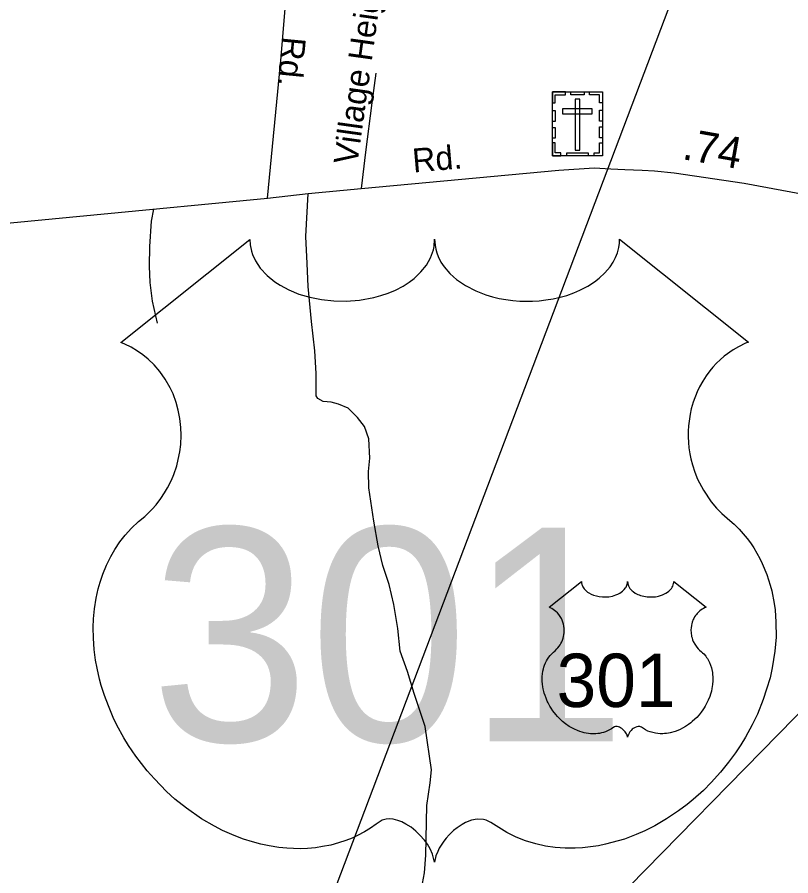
# Model space of a CAD drawing. Extents: x 2220236 to 2384410, y 720751 to 894131.
# Drawn here: x 2369349 to 2372430, y 852568 to 855986 of the extents above; entities that cross this region are included whole.
import ezdxf

# ---------------------------------------------------------------- set-up
doc = ezdxf.new("R2010")
doc.units = 0
doc.layers.add('Default', color=7, linetype='Continuous')

msp = doc.modelspace()

# ---------------------------------------------------------------- linework, layer by layer
at = {"layer": 'Default'}
for p, q in [((2369473, 849503.2), (2376054.5, 866870.1)), ((2369761, 854690.8), (2370275.4, 855100.6)), ((2370275.4, 855100.6), (2370276.7, 855079.2)), ((2371009.3, 855073.2), (2371011.5, 855101.6)), ((2371011.5, 855101.6), (2371013.3, 855077.7)), ((2371744.7, 855068.9), (2371747.1, 855086.8)), ((2371747.1, 855086.8), (2371747.6, 855102.2)), ((2371747.6, 855102.2), (2372262, 854692.4)), ((2370276.7, 855079.2), (2370281.9, 855054)), ((2370281.9, 855054), (2370285.9, 855041)), ((2370995.5, 855028.5), (2371006.3, 855059.5)), ((2371006.3, 855059.5), (2371009.3, 855073.2)), ((2371013.3, 855077.7), (2371015.7, 855062.8)), ((2371015.7, 855062.8), (2371019.7, 855048.2)), ((2371019.7, 855048.2), (2371025.7, 855032.7)), ((2371731.5, 855028.8), (2371739.7, 855048.2)), ((2371739.7, 855048.2), (2371744.7, 855068.9)), ((2370285.9, 855041), (2370297.7, 855016)), ((2370297.7, 855016), (2370317.1, 854986.5)), ((2370978.5, 854998.7), (2370987.6, 855013.9)), ((2370987.6, 855013.9), (2370995.5, 855028.5)), ((2371025.7, 855032.7), (2371036.7, 855010.9)), ((2371722.6, 855010.3), (2371731.5, 855028.8)), ((2370317.1, 854986.5), (2370344.3, 854957.7)), ((2370956.8, 854971.6), (2370978.5, 854998.7)), ((2371036.7, 855010.9), (2371048.8, 854992.6)), ((2371048.8, 854992.6), (2371071.8, 854965.6)), ((2371688.9, 854967.7), (2371710.2, 854992.3)), ((2371710.2, 854992.3), (2371722.6, 855010.3)), ((2370344.3, 854957.7), (2370375, 854932.4)), ((2370910.1, 854931.5), (2370929.4, 854945.5)), ((2370929.4, 854945.5), (2370956.8, 854971.6)), ((2371071.8, 854965.6), (2371086, 854952.2)), ((2371086, 854952.2), (2371099.1, 854941.6)), ((2371647.6, 854931.8), (2371666.5, 854947)), ((2371666.5, 854947), (2371688.9, 854967.7)), ((2370375, 854932.4), (2370395.7, 854919.1)), ((2370395.7, 854919.1), (2370430.8, 854900.2)), ((2370854.9, 854899.3), (2370885.5, 854915.7)), ((2370885.5, 854915.7), (2370910.1, 854931.5)), ((2371099.1, 854941.6), (2371134, 854917.5)), ((2371134, 854917.5), (2371174.9, 854896.9)), ((2371589.9, 854899), (2371621.8, 854915.7)), ((2371621.8, 854915.7), (2371647.6, 854931.8)), ((2370430.8, 854900.2), (2370470.6, 854883.5)), ((2370470.6, 854883.5), (2370514.9, 854870.7)), ((2370769.8, 854870.4), (2370796.8, 854877.4)), ((2370796.8, 854877.4), (2370826.9, 854887.8)), ((2370826.9, 854887.8), (2370854.9, 854899.3)), ((2371174.9, 854896.9), (2371194.9, 854888.1)), ((2371194.9, 854888.1), (2371215.6, 854880.8)), ((2371215.6, 854880.8), (2371241.7, 854872.9)), ((2371506.3, 854870.1), (2371537.3, 854878.3)), ((2371537.3, 854878.3), (2371565.3, 854888.4)), ((2371565.3, 854888.4), (2371589.9, 854899)), ((2370514.9, 854870.7), (2370560.2, 854861.6)), ((2370560.2, 854861.6), (2370609.7, 854856.1)), ((2370609.7, 854856.1), (2370658.6, 854855.2)), ((2370658.6, 854855.2), (2370711.5, 854859.2)), ((2370711.5, 854859.2), (2370769.8, 854870.4)), ((2371241.7, 854872.9), (2371268.8, 854866.5)), ((2371268.8, 854866.5), (2371295.5, 854861.9)), ((2371295.5, 854861.9), (2371322.8, 854858)), ((2371322.8, 854858), (2371350.8, 854855.8)), ((2371350.8, 854855.8), (2371373.6, 854855.2)), ((2371373.6, 854855.2), (2371401.5, 854855.5)), ((2371401.5, 854855.5), (2371427.4, 854857.1)), ((2371427.4, 854857.1), (2371453.8, 854860.1)), ((2371453.8, 854860.1), (2371483, 854865)), ((2371483, 854865), (2371506.3, 854870.1)), ((2369776.9, 854684.4), (2369761, 854690.8)), ((2369802.1, 854671.9), (2369776.9, 854684.4)), ((2369828.2, 854656.1), (2369802.1, 854671.9)), ((2372221.9, 854674.1), (2372199.7, 854661)), ((2372249.9, 854687.8), (2372221.9, 854674.1)), ((2372262, 854692.4), (2372249.9, 854687.8)), ((2369849, 854641.2), (2369828.2, 854656.1)), ((2369870.9, 854624.2), (2369849, 854641.2)), ((2372199.7, 854661), (2372164.4, 854636.1)), ((2369893.7, 854601.4), (2369870.9, 854624.2)), ((2372134, 854608.1), (2372120, 854592.9)), ((2372149.2, 854622.4), (2372134, 854608.1)), ((2372164.4, 854636.1), (2372149.2, 854622.4)), ((2369916.3, 854575.9), (2369893.7, 854601.4)), ((2369938.2, 854544.6), (2369916.3, 854575.9)), ((2372107.7, 854578.6), (2372092.8, 854558)), ((2372120, 854592.9), (2372107.7, 854578.6)), ((2369957.9, 854510.8), (2369938.2, 854544.6)), ((2372079.4, 854537.3), (2372066.4, 854514.5)), ((2372092.8, 854558), (2372079.4, 854537.3)), ((2369969.7, 854485.9), (2369957.9, 854510.8)), ((2372066.4, 854514.5), (2372056.8, 854494.7)), ((2369982.4, 854451.9), (2369969.7, 854485.9)), ((2372056.8, 854494.7), (2372041, 854453.4)), ((2369990.5, 854422.1), (2369982.4, 854451.9)), ((2372041, 854453.4), (2372033.4, 854427.3)), ((2369997.1, 854388.1), (2369990.5, 854422.1)), ((2372028.5, 854405.1), (2372022.5, 854359.2)), ((2372033.4, 854427.3), (2372028.5, 854405.1)), ((2370001.1, 854352.5), (2369997.1, 854388.1)), ((2370002, 854322.1), (2370001.1, 854352.5)), ((2372022.5, 854359.2), (2372021, 854337.3)), ((2372021, 854337.3), (2372021, 854315.7)), ((2370000.5, 854285.3), (2370002, 854322.1)), ((2372021, 854315.7), (2372022.2, 854292.9)), ((2369996.5, 854255.8), (2370000.5, 854285.3)), ((2372022.2, 854292.9), (2372024.3, 854271)), ((2372024.3, 854271), (2372028.2, 854248.3)), ((2369990.5, 854224.5), (2369996.5, 854255.8)), ((2372028.2, 854248.3), (2372031.9, 854228.2)), ((2372031.9, 854228.2), (2372038.3, 854203.6)), ((2369972.7, 854165.6), (2369984.5, 854200.2)), ((2369984.5, 854200.2), (2369990.5, 854224.5)), ((2372038.3, 854203.6), (2372047.4, 854175)), ((2369963.3, 854143.1), (2369972.7, 854165.6)), ((2372047.4, 854175), (2372058.6, 854147.3)), ((2369947.6, 854113), (2369963.3, 854143.1)), ((2372058.6, 854147.3), (2372082.2, 854102.7)), ((2369920.9, 854069.8), (2369935.8, 854092.6)), ((2369935.8, 854092.6), (2369947.6, 854113)), ((2372082.2, 854102.7), (2372112.4, 854057.1)), ((2369902.2, 854045.2), (2369920.9, 854069.8)), ((2372112.4, 854057.1), (2372134, 854031.5)), ((2369856.9, 853998.4), (2369886.7, 854027.6)), ((2369886.7, 854027.6), (2369902.2, 854045.2)), ((2372134, 854031.5), (2372155.2, 854009.7)), ((2369831.9, 853978), (2369856.9, 853998.4)), ((2372155.2, 854009.7), (2372187, 853982.9)), ((2369804.5, 853951.9), (2369831.9, 853978)), ((2372187, 853982.9), (2372204.1, 853967.7)), ((2372204.1, 853967.7), (2372223.9, 853947.9)), ((2369758.2, 853897.5), (2369778.3, 853923.3)), ((2369778.3, 853923.3), (2369804.5, 853951.9)), ((2372223.9, 853947.9), (2372256.1, 853910.6)), ((2369737.9, 853867.1), (2369758.2, 853897.5)), ((2372256.1, 853910.6), (2372269.1, 853892.9)), ((2372269.1, 853892.9), (2372282.4, 853873.2)), ((2369721.6, 853838.8), (2369737.9, 853867.1)), ((2372282.4, 853873.2), (2372294.5, 853852.8)), ((2372294.5, 853852.8), (2372306.7, 853830.9)), ((2369704.6, 853804.8), (2369721.6, 853838.8)), ((2372306.7, 853830.9), (2372316.4, 853811.8)), ((2369690.2, 853769.2), (2369704.6, 853804.8)), ((2372316.4, 853811.8), (2372334.5, 853767.7)), ((2369679.2, 853737), (2369690.2, 853769.2)), ((2372334.5, 853767.7), (2372347.7, 853724.8)), ((2369671.8, 853710.6), (2369679.2, 853737)), ((2372347.7, 853724.8), (2372353.7, 853702.4)), ((2369663.6, 853673.8), (2369671.8, 853710.6)), ((2372353.7, 853702.4), (2372363.3, 853651.9)), ((2369656.7, 853630.9), (2369663.6, 853673.8)), ((2372363.3, 853651.9), (2372367, 853627)), ((2369652.8, 853590.5), (2369656.7, 853630.9)), ((2372367, 853627), (2372370.9, 853577.7)), ((2369651.7, 853555.8), (2369652.8, 853590.5)), ((2369652.3, 853514.2), (2369651.7, 853555.8)), ((2372370.9, 853577.7), (2372371.1, 853518.2)), ((2369655.5, 853468.9), (2369652.3, 853514.2)), ((2372371.1, 853518.2), (2372366.5, 853461.6)), ((2369661.3, 853426.1), (2369655.5, 853468.9)), ((2372366.5, 853461.6), (2372355.9, 853395.7)), ((2369667.2, 853394.8), (2369661.3, 853426.1)), ((2369676.9, 853350.7), (2369667.2, 853394.8)), ((2372355.9, 853395.7), (2372347.1, 853356.2)), ((2369683.8, 853325.5), (2369676.9, 853350.7)), ((2372347.1, 853356.2), (2372333.5, 853310.3)), ((2369696.5, 853285.9), (2369683.8, 853325.5)), ((2372333.5, 853310.3), (2372320.5, 853270.4)), ((2369711.9, 853244.3), (2369696.5, 853285.9)), ((2372320.5, 853270.4), (2372297, 853211.8)), ((2369731.3, 853198.7), (2369711.9, 853244.3)), ((2372297, 853211.8), (2372276.1, 853169.2)), ((2369746.3, 853167.4), (2369731.3, 853198.7)), ((2372276.1, 853169.2), (2372249.1, 853119.4)), ((2369773.7, 853117.6), (2369746.3, 853167.4)), ((2369792.4, 853086.6), (2369773.7, 853117.6)), ((2372249.1, 853119.4), (2372230.6, 853089.3)), ((2369821.2, 853044.3), (2369792.4, 853086.6)), ((2372230.6, 853089.3), (2372209, 853057.1)), ((2369866.3, 852986), (2369821.2, 853044.3)), ((2372209, 853057.1), (2372182, 853020)), ((2372182, 853020), (2372150.4, 852980.5)), ((2369895.1, 852953.4), (2369866.3, 852986)), ((2372150.4, 852980.5), (2372112.4, 852938.8)), ((2369944, 852903.6), (2369895.1, 852953.4)), ((2372112.4, 852938.8), (2372081.7, 852908.1)), ((2369977.2, 852873.5), (2369944, 852903.6)), ((2372081.7, 852908.1), (2372041.6, 852872.3)), ((2370022.6, 852836.7), (2369977.2, 852873.5)), ((2372041.6, 852872.3), (2372017.3, 852852.2)), ((2370082.8, 852795.1), (2370022.6, 852836.7)), ((2371982.7, 852826.1), (2371935.3, 852794.5)), ((2372017.3, 852852.2), (2371982.7, 852826.1)), ((2370134.1, 852765.6), (2370082.8, 852795.1)), ((2370819, 852793.9), (2370801.9, 852790)), ((2370831.5, 852794.2), (2370819, 852793.9)), ((2370846.7, 852792.9), (2370831.5, 852794.2)), ((2370865.2, 852788.4), (2370846.7, 852792.9)), ((2371181.4, 852793.9), (2371158.4, 852789)), ((2371206, 852792.6), (2371181.4, 852793.9)), ((2371216.4, 852789.9), (2371206, 852792.6)), ((2371935.3, 852794.5), (2371888.5, 852767.4)), ((2370166.6, 852748.9), (2370134.1, 852765.6)), ((2370756.6, 852758), (2370732.6, 852743.1)), ((2370778.6, 852773.2), (2370756.6, 852758)), ((2370801.9, 852790), (2370778.6, 852773.2)), ((2370880.4, 852782.6), (2370865.2, 852788.4)), ((2370896.9, 852774.1), (2370880.4, 852782.6)), ((2370917.6, 852761.6), (2370896.9, 852774.1)), ((2370937, 852745.8), (2370917.6, 852761.6)), ((2371101.4, 852759.5), (2371086.8, 852748)), ((2371120.4, 852772), (2371101.4, 852759.5)), ((2371134.7, 852779.6), (2371120.4, 852772)), ((2371158.4, 852789), (2371134.7, 852779.6)), ((2371234.7, 852780.2), (2371216.4, 852789.9)), ((2371298.4, 852740.1), (2371234.7, 852780.2)), ((2371888.5, 852767.4), (2371848.7, 852747)), ((2370213.4, 852728.5), (2370166.6, 852748.9)), ((2370250.8, 852714.2), (2370213.4, 852728.5)), ((2370704, 852727.9), (2370683.1, 852718.2)), ((2370732.6, 852743.1), (2370704, 852727.9)), ((2370953.1, 852730.3), (2370937, 852745.8)), ((2370971.1, 852709.7), (2370953.1, 852730.3)), ((2371069.2, 852731.2), (2371057, 852717.3)), ((2371086.8, 852748), (2371069.2, 852731.2)), ((2371336.1, 852721.5), (2371298.4, 852740.1)), ((2371813.5, 852731.9), (2371767.9, 852714.5)), ((2371848.7, 852747), (2371813.5, 852731.9)), ((2370285.7, 852703.3), (2370250.8, 852714.2)), ((2370319.7, 852694.2), (2370285.7, 852703.3)), ((2370351.9, 852686.9), (2370319.7, 852694.2)), ((2370597.4, 852690.5), (2370564.9, 852684.1)), ((2370629, 852698.7), (2370597.4, 852690.5)), ((2370658.2, 852708.4), (2370629, 852698.7)), ((2370683.1, 852718.2), (2370658.2, 852708.4)), ((2370982.5, 852693.6), (2370971.1, 852709.7)), ((2370993.4, 852675.3), (2370982.5, 852693.6)), ((2371047.8, 852706.3), (2371029.8, 852678.1)), ((2371057, 852717.3), (2371047.8, 852706.3)), ((2371373.3, 852706.9), (2371336.1, 852721.5)), ((2371414.3, 852694.8), (2371373.3, 852706.9)), ((2371453.5, 852686.6), (2371414.3, 852694.8)), ((2371692, 852693.6), (2371664.3, 852687.8)), ((2371767.9, 852714.5), (2371692, 852693.6)), ((2370390.8, 852681.1), (2370351.9, 852686.9)), ((2370422.1, 852678.4), (2370390.8, 852681.1)), ((2370449.2, 852676.2), (2370422.1, 852678.4)), ((2370478, 852675.9), (2370449.2, 852676.2)), ((2370505.7, 852676.8), (2370478, 852675.9)), ((2370536.3, 852679.6), (2370505.7, 852676.8)), ((2370564.9, 852684.1), (2370536.3, 852679.6)), ((2371002.8, 852654), (2370993.4, 852675.3)), ((2371023.5, 852664.7), (2371016.8, 852647.4)), ((2371029.8, 852678.1), (2371023.5, 852664.7)), ((2371491.2, 852681.1), (2371453.5, 852686.6)), ((2371531, 852678.1), (2371491.2, 852681.1)), ((2371571.1, 852678.1), (2371531, 852678.1)), ((2371600.8, 852679.9), (2371571.1, 852678.1)), ((2371631.5, 852682.9), (2371600.8, 852679.9)), ((2371664.3, 852687.8), (2371631.5, 852682.9)), ((2371010.9, 852621.9), (2371002.8, 852654)), ((2371016.8, 852647.4), (2371010.9, 852621.9))]:
    msp.add_line(p, q, dxfattribs=at)
for points in [[(2370345.8, 855265.1), (2370399.5, 855812.8), (2370494.1, 856959.3), (2370504.4, 857102.6), (2370519.7, 857263.8), (2370535.1, 857399.5), (2370555.5, 857499.3), (2370583.7, 857617), (2370634.8, 857793.6), (2370677, 857938.2), (2370697.5, 858022.6), (2370707.7, 858099.4), (2370717.9, 858158.3), (2370720.5, 858250.4), (2370712.8, 858301.6), (2370697.5, 858380.9), (2370674.5, 858475.6), (2370642.5, 858604.9), (2370611.8, 858714.9), (2370586.2, 858835.2), (2370550.4, 858924.8), (2370506.9, 859006.6), (2370460.9, 859075.7), (2370399.5, 859157.6)], [(2370345.8, 855265.1), (2370399.5, 855812.8), (2370494.1, 856959.3), (2370504.4, 857102.6), (2370519.7, 857263.8), (2370535.1, 857399.5), (2370555.5, 857499.3), (2370583.7, 857617), (2370634.8, 857793.6), (2370677, 857938.2), (2370697.5, 858022.6), (2370707.7, 858099.4), (2370717.9, 858158.3), (2370720.5, 858250.4), (2370712.8, 858301.6), (2370697.5, 858380.9), (2370674.5, 858475.6), (2370642.5, 858604.9), (2370611.8, 858714.9), (2370586.2, 858835.2), (2370550.4, 858924.8), (2370506.9, 859006.6), (2370460.9, 859075.7), (2370399.5, 859157.6)], [(2370776.8, 855762.9), (2370761.4, 855645.2), (2370735.8, 855448.1), (2370718.4, 855303.7)], [(2370345.8, 855265.1), (2370508.2, 855284.3), (2370718.4, 855303.7), (2371506.4, 855376.6), (2371646.3, 855386.5), (2371712.8, 855381.6), (2371769.1, 855379), (2371838.1, 855376.4), (2371886.7, 855373.9), (2371966, 855366.2), (2372244.8, 855325.3), (2373801.4, 855036.1), (2373909.5, 855015.9), (2373946.3, 855009), (2374199.9, 854970.9)], [(2370345.8, 855265.1), (2370508.2, 855284.3), (2370718.4, 855303.7), (2371506.4, 855376.6), (2371646.3, 855386.5), (2371712.8, 855381.6), (2371769.1, 855379), (2371838.1, 855376.4), (2371886.7, 855373.9), (2371966, 855366.2), (2372244.8, 855325.3), (2373801.4, 855036.1), (2373909.5, 855015.9), (2373946.3, 855009), (2374199.9, 854970.9)], [(2365466.2, 854372.2), (2365574.6, 854468.6), (2365674.7, 854568.8), (2365760.5, 854644.5), (2365874, 854735.5), (2365957.8, 854790.7), (2366117.2, 854852.1), (2366178.5, 854864.4), (2366885.7, 854933.9), (2370345.8, 855265.1)], [(2365466.2, 854372.2), (2365574.6, 854468.6), (2365674.7, 854568.8), (2365760.5, 854644.5), (2365874, 854735.5), (2365957.8, 854790.7), (2366117.2, 854852.1), (2366178.5, 854864.4), (2366885.7, 854933.9), (2370345.8, 855265.1)], [(2370958.7, 852516), (2370971.6, 852580.1), (2370976.8, 852650.2), (2370980.1, 852848.2), (2370993, 852938.4), (2370998.3, 852990.4), (2370974.1, 853162.1), (2370930.3, 853293.4), (2370903.1, 853381.1), (2370874.1, 853462.8), (2370864.9, 853552.5), (2370849.5, 853648.3), (2370830.5, 853728.1), (2370805.6, 853803.8), (2370786.6, 853881.4), (2370769.2, 853979.2), (2370749.5, 854112.8), (2370748.5, 854176.8), (2370753.9, 854230.9), (2370748.8, 854306.9), (2370732.1, 854356.6), (2370703.7, 854392.3), (2370667.3, 854429.6), (2370629.1, 854445.3), (2370598.9, 854452.8), (2370567, 854456.3), (2370546.7, 854468.4), (2370540, 854478.9), (2370538.9, 854496.1), (2370538.9, 854567.7), (2370533.8, 854657.3), (2370521, 854775), (2370508.2, 854913.2), (2370503.1, 855005.4), (2370498, 855112.8), (2370508.2, 855284.3)], [(2369907, 854767.5), (2369887.8, 854855.2), (2369878.7, 854929.1), (2369876, 854995), (2369876.9, 855073.1), (2369883.6, 855173.2), (2369893.1, 855221.6)], [(2369853.1, 849624.3), (2369862, 849882.6), (2369868.3, 850043.9), (2369891.8, 850228.7), (2369911.8, 850341.1), (2369942.6, 850440.8), (2370011.4, 850594.8), (2370060.3, 850692.7), (2370085.6, 850747.1), (2370129.1, 850806.9), (2370212.4, 850913.8), (2370297.6, 850999), (2370994, 851717.6), (2373171.5, 853938.1), (2373176.5, 853943.3), (2373574.1, 854341.1), (2374008.8, 854794.2), (2374121.1, 854904.7), (2374199.9, 854970.9)], [(2369853.1, 849624.3), (2369862, 849882.6), (2369868.3, 850043.9), (2369891.8, 850228.7), (2369911.8, 850341.1), (2369942.6, 850440.8), (2370011.4, 850594.8), (2370060.3, 850692.7), (2370085.6, 850747.1), (2370129.1, 850806.9), (2370212.4, 850913.8), (2370297.6, 850999), (2370994, 851717.6), (2373171.5, 853938.1), (2373176.5, 853943.3), (2373574.1, 854341.1), (2374008.8, 854794.2), (2374121.1, 854904.7), (2374199.9, 854970.9)]]:
    msp.add_lwpolyline(points, dxfattribs=at)
for points in [[(2371480.4, 855688.5), (2371679.5, 855688.5), (2371679.5, 855433.8), (2371480.4, 855433.8)], [(2371480.4, 855645.2), (2371491.7, 855645.2), (2371491.7, 855677.3), (2371532.3, 855677.3), (2371532.3, 855688.5), (2371480.4, 855688.5)], [(2371554.4, 855688.5), (2371606.3, 855688.5), (2371606.3, 855677.1), (2371554.4, 855677.1)], [(2371679.5, 855645.1), (2371668.2, 855645.1), (2371668.2, 855677.3), (2371627.6, 855677.3), (2371627.6, 855688.4), (2371679.5, 855688.4)], [(2371589.4, 855659.2), (2371570.7, 855659.2), (2371570.7, 855456.4), (2371589.4, 855456.4)], [(2371480.3, 855571), (2371480.3, 855614.3), (2371491.7, 855614.3), (2371491.7, 855571)], [(2371521.2, 855620.4), (2371521.2, 855601.7), (2371638.9, 855601.7), (2371638.9, 855620.4)], [(2371668.1, 855572), (2371668.1, 855615.3), (2371679.5, 855615.3), (2371679.5, 855572)], [(2371480.3, 855503.8), (2371480.3, 855547.1), (2371491.7, 855547.1), (2371491.7, 855503.8)], [(2371668.1, 855506.1), (2371668.1, 855549.4), (2371679.5, 855549.4), (2371679.5, 855506.1)], [(2371513.4, 855433.9), (2371513.4, 855445.4), (2371491.4, 855445.4), (2371491.4, 855485.8), (2371480.3, 855485.8), (2371480.3, 855433.9)], [(2371646.3, 855433.8), (2371646.3, 855445.3), (2371668.3, 855445.3), (2371668.3, 855485.7), (2371679.5, 855485.7), (2371679.5, 855433.8)], [(2371537.8, 855445.3), (2371622.7, 855445.3), (2371622.7, 855433.9), (2371537.8, 855433.9)], [(2371595.9, 853739.2), (2371596.2, 853733.9), (2371597.5, 853727.6), (2371598.5, 853724.3), (2371601.4, 853718.1), (2371606.3, 853710.7), (2371613.1, 853703.5), (2371620.8, 853697.2), (2371625.9, 853693.8), (2371634.7, 853689.1), (2371644.6, 853684.9), (2371655.7, 853681.8), (2371667, 853679.5), (2371679.4, 853678.1), (2371691.7, 853677.9), (2371704.9, 853678.9), (2371719.4, 853681.7), (2371726.2, 853683.4), (2371733.7, 853686), (2371740.7, 853688.9), (2371748.4, 853693), (2371754.5, 853696.9), (2371759.4, 853700.4), (2371766.2, 853707), (2371771.6, 853713.7), (2371773.9, 853717.5), (2371775.9, 853721.2), (2371778.6, 853728.9), (2371779.3, 853732.4), (2371779.9, 853739.5), (2371780.3, 853733.5), (2371780.9, 853729.8), (2371781.9, 853726.1), (2371783.4, 853722.3), (2371786.2, 853716.8), (2371789.2, 853712.2), (2371794.9, 853705.5), (2371798.5, 853702.1), (2371801.8, 853699.5), (2371810.5, 853693.5), (2371820.7, 853688.3), (2371825.7, 853686.1), (2371830.9, 853684.3), (2371837.4, 853682.3), (2371844.2, 853680.7), (2371850.9, 853679.5), (2371857.7, 853678.6), (2371864.7, 853678), (2371870.4, 853677.9), (2371877.4, 853678), (2371883.8, 853678.3), (2371890.4, 853679.1), (2371897.7, 853680.3), (2371903.6, 853681.6), (2371911.3, 853683.6), (2371918.3, 853686.2), (2371924.5, 853688.8), (2371932.4, 853693), (2371938.9, 853697), (2371943.6, 853700.8), (2371949.2, 853706), (2371954.5, 853712.1), (2371957.7, 853716.6), (2371959.9, 853721.3), (2371961.9, 853726.1), (2371963.2, 853731.3), (2371963.8, 853735.8), (2371963.9, 853739.6), (2372092.5, 853637.2), (2372089.5, 853636), (2372082.5, 853632.6), (2372076.9, 853629.3), (2372068.1, 853623.1), (2372064.3, 853619.7), (2372060.5, 853616.1), (2372057, 853612.3), (2372053.9, 853608.7), (2372050.2, 853603.6), (2372046.9, 853598.4), (2372043.6, 853592.7), (2372041.2, 853587.8), (2372037.3, 853577.4), (2372035.4, 853570.9), (2372034.1, 853565.3), (2372032.6, 853553.9), (2372032.2, 853548.4), (2372032.2, 853543), (2372032.5, 853537.3), (2372033.1, 853531.8), (2372034.1, 853526.1), (2372035, 853521.1), (2372036.6, 853515), (2372038.8, 853507.8), (2372041.7, 853500.9), (2372047.5, 853489.7), (2372055.1, 853478.3), (2372060.5, 853472), (2372065.8, 853466.5), (2372073.7, 853459.8), (2372078, 853456), (2372083, 853451.1), (2372091, 853441.7), (2372094.3, 853437.3), (2372097.6, 853432.4), (2372100.6, 853427.3), (2372103.7, 853421.8), (2372106.1, 853417), (2372110.6, 853406), (2372113.9, 853395.3), (2372115.4, 853389.7), (2372117.8, 853377), (2372118.7, 853370.8), (2372119.7, 853358.5), (2372119.8, 853343.6), (2372118.6, 853329.5), (2372116, 853313), (2372113.8, 853303.1), (2372110.4, 853291.6), (2372107.1, 853281.7), (2372101.2, 853267), (2372096, 853256.4), (2372089.3, 853243.9), (2372084.6, 853236.4), (2372079.2, 853228.3), (2372072.5, 853219.1), (2372064.6, 853209.2), (2372055.1, 853198.8), (2372047.4, 853191.1), (2372037.4, 853182.1), (2372031.3, 853177.1), (2372022.7, 853170.6), (2372010.8, 853162.7), (2371999.1, 853155.9), (2371989.2, 853150.8), (2371980.4, 853147), (2371969, 853142.7), (2371950, 853137.5), (2371943.1, 853136), (2371934.9, 853134.8), (2371927.2, 853134), (2371919.8, 853133.6), (2371909.7, 853133.6), (2371899.8, 853134.3), (2371890.4, 853135.7), (2371880.6, 853137.8), (2371870.3, 853140.8), (2371861, 853144.4), (2371851.6, 853149.1), (2371835.7, 853159.1), (2371831.1, 853161.5), (2371828.5, 853162.2), (2371822.4, 853162.5), (2371816.6, 853161.3), (2371810.7, 853159), (2371807.1, 853157.1), (2371802.3, 853153.9), (2371798.7, 853151.1), (2371794.3, 853146.9), (2371791.3, 853143.4), (2371788.9, 853140.6), (2371784.5, 853133.6), (2371782.9, 853130.2), (2371781.2, 853125.9), (2371779.7, 853119.5), (2371777.7, 853127.6), (2371775.3, 853132.9), (2371772.6, 853137.5), (2371769.8, 853141.5), (2371765.3, 853146.6), (2371761.3, 853150.5), (2371756.4, 853154.5), (2371751.2, 853157.6), (2371747.1, 853159.7), (2371743.3, 853161.2), (2371738.7, 853162.3), (2371734.9, 853162.6), (2371731.8, 853162.5), (2371727.5, 853161.6), (2371721.7, 853157.4), (2371716.1, 853153.6), (2371710.1, 853149.8), (2371703, 853146), (2371697.8, 853143.6), (2371691.5, 853141.2), (2371684.2, 853138.7), (2371676.3, 853136.7), (2371668.2, 853135.1), (2371661.1, 853134), (2371653.4, 853133.3), (2371646.5, 853133), (2371639.3, 853133.1), (2371632.5, 853133.7), (2371624.7, 853134.3), (2371615, 853135.8), (2371606.9, 853137.6), (2371598.4, 853139.9), (2371589.7, 853142.6), (2371580.4, 853146.2), (2371568.7, 853151.3), (2371560.5, 853155.5), (2371547.7, 853162.8), (2371532.7, 853173.2), (2371521.3, 853182.4), (2371513, 853190), (2371500.8, 853202.4), (2371493.6, 853210.6), (2371482.3, 853225.1), (2371475.1, 853235.7), (2371470.4, 853243.5), (2371463.6, 853255.9), (2371459.8, 853263.7), (2371455, 853275.1), (2371451.1, 853285.6), (2371447.9, 853295.4), (2371446.2, 853301.7), (2371443.8, 853312.8), (2371442.3, 853320.6), (2371440.9, 853331.3), (2371440.1, 853342.6), (2371439.9, 853353), (2371440.2, 853361.7), (2371441.2, 853371.8), (2371442.9, 853382.5), (2371444.9, 853391.7), (2371446.8, 853398.3), (2371449.5, 853406.4), (2371453.1, 853415.3), (2371457.4, 853423.8), (2371461.5, 853430.8), (2371466.6, 853438.4), (2371471.6, 853444.9), (2371478.1, 853452), (2371485, 853458.6), (2371491.2, 853463.7), (2371498.7, 853471), (2371502.6, 853475.4), (2371507.2, 853481.5), (2371510.9, 853487.2), (2371513.9, 853492.3), (2371517.8, 853499.8), (2371520.2, 853505.5), (2371523.1, 853514.1), (2371524.6, 853520.2), (2371526.1, 853528), (2371527.1, 853535.4), (2371527.5, 853544.6), (2371527.3, 853552.2), (2371526.3, 853561.1), (2371524.6, 853569.6), (2371522.6, 853577), (2371519.4, 853585.5), (2371516.5, 853591.8), (2371511.6, 853600.2), (2371506.1, 853608), (2371500.4, 853614.4), (2371494.7, 853620.1), (2371489.3, 853624.4), (2371484.1, 853628.1), (2371477.5, 853632.1), (2371471.2, 853635.2), (2371467.3, 853636.8)]]:
    msp.add_lwpolyline(points, close=True, dxfattribs=at)

# ---------------------------------------------------------------- texts
for s, height, rotation, p in [('Village Heights Ct', 95, 82.0465, (2370702.9, 855394.6)), ('Rd.', 95, 264.498, (2370404.5, 855910.8)), ('.74', 125, 350.0082, (2371993.9, 855421.2)), ('Rd.', 95, 4.979, (2370926.9, 855367.3))]:
    msp.add_text(s, height=height, rotation=rotation, dxfattribs=at).set_placement(p)
for height, p in [(850, (2369880.1, 853103.3)), (212.5, (2371497, 853239.9))]:
    msp.add_text('301', height=height, dxfattribs=at).set_placement(p)

doc.saveas('drawing.dxf')
